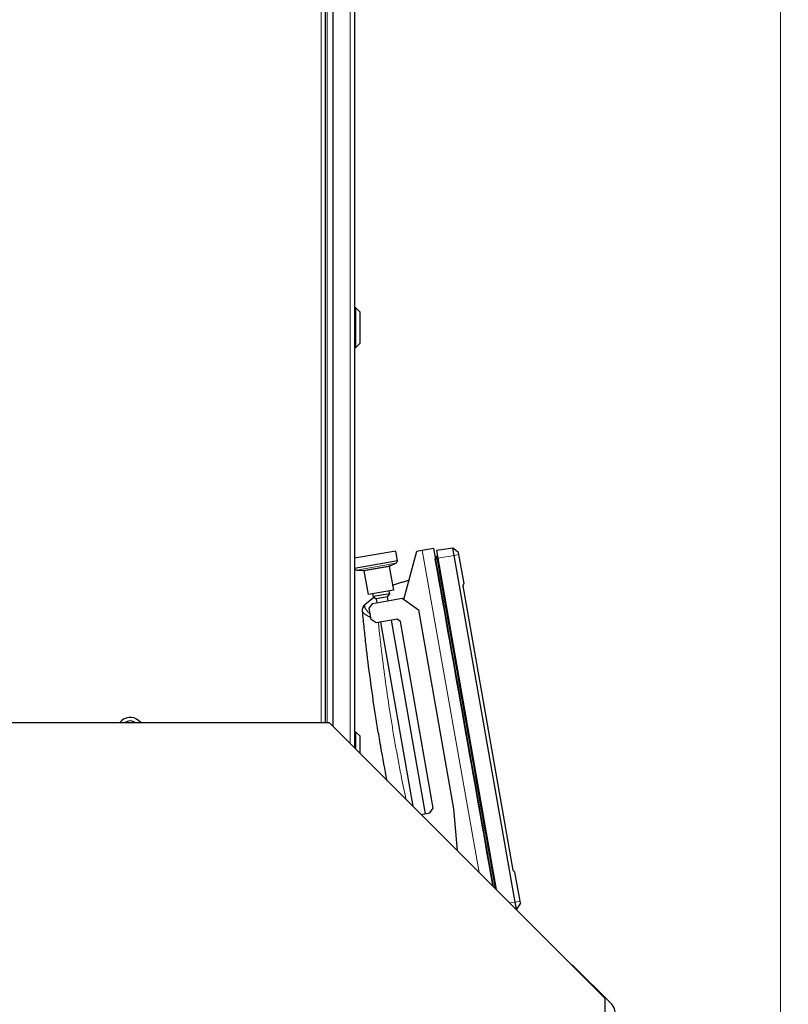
# Model space of a CAD drawing. Header units: inches. Extents: x 0 to 17820, y -10 to 12600.
# Tile 278 of 338: x 8923 to 9466, y 10402 to 11098. Entities that reach past the tile are written whole.
import ezdxf

# ---------------------------------------------------------------- set-up
doc = ezdxf.new("R2010")
doc.units = ezdxf.units.IN
doc.layers.add('1', color=7, linetype='Continuous', true_color=0xffffff)
doc.layers.add('254', color=7, linetype='Continuous', true_color=0xffffff)
doc.styles.add('latin_extended', font='simplex.shx')
doc.dimstyles.get("Standard").update_dxf_attribs({"dimtxt": 0.18, "dimasz": 0.18, "dimexe": 0.18, "dimexo": 0.0625, "dimgap": 0.09, "dimtad": 0, "dimtih": 1, "dimtoh": 1, "dimdec": 4, "dimzin": 0, "dimdsep": 46, "dimtxsty": 'Standard', "dimcen": 0.09, "dimadec": 0, "dimazin": 0, "dimtfac": 1, "dimtdec": 4, "dimtofl": 0, "dimtmove": 0, "dimatfit": 3, "dimfxl": 1, "dimtolj": 1, "dimtzin": 0, "dimarcsym": 0})

# ---------------------------------------------------------------- blocks, each defined once
blk = doc.blocks.new('_U4')
at = {"layer": '254', "color": 3, "linetype": 'Continuous', "lineweight": 13, "transparency": 16777216}
for p, q in [((7072.18, 9798.34), (7072.18, 11782.35)), ((9460.74, 8944.75), (9460.74, 11782.35)), ((7177.18, 11752.35), (9355.74, 11752.35))]:
    blk.add_line(p, q, dxfattribs=at)
at = {"layer": '254', "color": 3, "transparency": 16777216}
for points in [[(7177.18, 11769.85), (7177.18, 11734.85), (7072.18, 11752.35)], [(9355.74, 11734.85), (9355.74, 11769.85), (9460.74, 11752.35)]]:
    blk.add_solid(points, dxfattribs=at)
at = {"layer": 'Defpoints', "color": 0, "transparency": 16777216}
for p in [(9460.74, 11752.35), (7072.18, 9768.34), (9460.74, 8914.75)]:
    blk.add_point(p, dxfattribs=at)
at = {"layer": '254', "color": 2, "lineweight": 13, "transparency": 16777216, "insert": (8083.96, 11909.85), "char_height": 105, "attachment_point": 1, "style": 'latin_extended'}
blk.add_mtext('\\A1;2389', dxfattribs=at)
blk = doc.blocks.new('_U11')
at = {"layer": '254', "color": 3, "linetype": 'Continuous', "lineweight": 13, "transparency": 16777216}
for p, q in [((8978.69, 11280.35), (9871.36, 11280.35)), ((9841.36, 11175.35), (9841.36, 7804.85)), ((8526.69, 7699.85), (9871.36, 7699.85))]:
    blk.add_line(p, q, dxfattribs=at)
at = {"layer": '254', "color": 3, "transparency": 16777216}
for points in [[(9858.86, 11175.35), (9823.86, 11175.35), (9841.36, 11280.35)], [(9823.86, 7804.85), (9858.86, 7804.85), (9841.36, 7699.85)]]:
    blk.add_solid(points, dxfattribs=at)
at = {"layer": 'Defpoints', "color": 0, "transparency": 16777216}
for p in [(8948.69, 11280.35), (8496.69, 7699.85), (9841.36, 7699.85)]:
    blk.add_point(p, dxfattribs=at)
at = {"layer": '254', "color": 2, "lineweight": 13, "transparency": 16777216, "insert": (9683.86, 9305.1), "char_height": 105, "attachment_point": 1, "rotation": 90, "style": 'latin_extended'}
blk.add_mtext('\\A1;3580', dxfattribs=at)

msp = doc.modelspace()

# ---------------------------------------------------------------- linework, layer by layer
at = {"layer": '1', "color": 110, "linetype": 'Continuous', "lineweight": 13}
for p, q in [((9135.886, 10600.941), (9135.886, 11280.354)), ((9156.311, 10586.316), (9156.311, 11277.854)), ((9139.986, 11258.854), (9139.986, 10600.938)), ((9207.269, 10723.104), (9247.462, 10495.163)), ((9229.747, 10719.452), (9218.223, 10717.42)), ((9233.192, 10720.059), (9229.747, 10719.452)), ((9188.548, 10713.922), (9161.035, 10709.071)), ((9184.459, 10712.141), (9165.486, 10708.796)), ((9184.167, 10711.596), (9165.948, 10708.383)), ((9216.771, 10716.806), (9217.714, 10716.971)), ((9276.43, 10474.842), (9272.986, 10474.235)), ((9272.986, 10474.235), (9269.076, 10473.545))]:
    msp.add_line(p, q, dxfattribs=at)
at = {"layer": '1', "color": 2, "linetype": 'Continuous', "lineweight": 25}
for p, q in [((9138.686, 11277.554), (9138.686, 10600.936)), ((9144.311, 10598.315), (9144.311, 11277.854)), ((9159.311, 11274.854), (9159.311, 10583.32)), ((9160.311, 10894.454), (9159.311, 10894.454)), ((9163.311, 10891.454), (9160.311, 10894.454)), ((9160.311, 10866.454), (9160.311, 10894.454)), ((9163.311, 10869.454), (9163.311, 10891.454)), ((9159.311, 10866.454), (9160.311, 10866.454)), ((9160.311, 10866.454), (9163.311, 10869.454)), ((9188.513, 10722.517), (9159.31, 10717.367)), ((9189.739, 10715.561), (9188.513, 10722.517)), ((9194.176, 10688.248), (9203.33, 10722.41)), ((9203.33, 10722.41), (9207.269, 10723.104)), ((9207.269, 10723.104), (9215.148, 10724.493)), ((9215.148, 10724.493), (9257.324, 10485.299)), ((9216.65, 10717.493), (9217.419, 10718.644)), ((9228.856, 10724.507), (9217.26, 10722.878)), ((9217.26, 10722.878), (9218.223, 10717.42)), ((9232.929, 10721.548), (9228.856, 10724.507)), ((9229.747, 10719.452), (9228.856, 10724.507)), ((9272.986, 10474.235), (9229.747, 10719.452)), ((9233.192, 10720.059), (9232.929, 10721.548)), ((9236.825, 10699.453), (9233.192, 10720.059)), ((9189.739, 10715.561), (9159.355, 10710.204)), ((9187.119, 10694.854), (9184.167, 10711.596)), ((9184.459, 10712.141), (9188.548, 10713.922)), ((9216.485, 10716.912), (9216.491, 10716.913)), ((9216.491, 10716.913), (9216.491, 10716.914)), ((9216.511, 10716.761), (9216.518, 10716.762)), ((9218.223, 10717.42), (9259.543, 10483.081)), ((9159.311, 10710.455), (9159.355, 10710.204)), ((9161.035, 10709.071), (9165.486, 10708.796)), ((9165.948, 10708.383), (9168.9, 10691.642)), ((9235.871, 10697.8), (9236.825, 10699.453)), ((9235.871, 10697.8), (9271.335, 10496.676)), ((9187.119, 10694.854), (9168.9, 10691.642)), ((9172.1, 10692.206), (9172.448, 10690.236)), ((9184.265, 10692.32), (9172.448, 10690.236)), ((9182.643, 10690.003), (9184.265, 10692.32)), ((9184.265, 10692.32), (9183.918, 10694.29)), ((9166.761, 10684.652), (9172.975, 10689.867)), ((9169.842, 10681.98), (9172.275, 10685.456)), ((9172.275, 10685.456), (9192.956, 10689.102)), ((9172.448, 10690.236), (9174.765, 10688.614)), ((9182.643, 10690.003), (9174.765, 10688.614)), ((9174.765, 10688.614), (9175.23, 10685.977)), ((9183.108, 10687.366), (9182.643, 10690.003)), ((9192.956, 10689.102), (9204.541, 10680.991)), ((9171.231, 10674.102), (9169.842, 10681.98)), ((9204.541, 10680.991), (9229.372, 10540.163)), ((9174.706, 10671.668), (9171.231, 10674.102)), ((9189.478, 10674.273), (9174.706, 10671.668)), ((9177.661, 10672.189), (9200.616, 10542.006)), ((9209.676, 10536.69), (9185.539, 10673.578)), ((9191.795, 10672.651), (9189.478, 10674.273)), ((9215.064, 10540.687), (9191.795, 10672.651)), ((9141.686, 10600.936), (8695.995, 10600.936)), ((9008.468, 10600.936), (9006.773, 10602.489)), ((9336.686, 10405.936), (9141.686, 10600.936)), ((9160.311, 10594.454), (9159.311, 10594.454)), ((9163.311, 10591.454), (9160.311, 10594.454)), ((9160.311, 10582.312), (9160.311, 10594.454)), ((9163.311, 10579.311), (9163.311, 10591.454)), ((9212.631, 10537.211), (9215.064, 10540.687)), ((9229.372, 10540.163), (9231.953, 10510.669)), ((9206.492, 10536.129), (9212.631, 10537.211)), ((9272.797, 10495.449), (9271.335, 10496.676)), ((9276.43, 10474.842), (9272.797, 10495.449)), ((9276.693, 10473.354), (9276.43, 10474.842)), ((9273.877, 10469.18), (9272.986, 10474.235)), ((9273.877, 10469.18), (9273.518, 10469.103)), ((9276.693, 10473.354), (9273.877, 10469.18)), ((9313.329, 10429.897), (9313.027, 10429.595)), ((9341.342, 10401.884), (9313.329, 10429.897)), ((9336.686, 10147.936), (9336.686, 10405.936))]:
    msp.add_line(p, q, dxfattribs=at)
for centre, radius, start, end in [((9184.659, 10711.683), 0.5, 113.540716, 190), ((9187.749, 10715.756), 2, 293.540716, 354.424215), ((9161.159, 10711.067), 2, 205.575785, 266.459284), ((9165.455, 10708.296), 0.5, 10, 86.459284), ((9000.693, 10595.854), 9, 47.5, 145.619852), ((9000.693, 10595.854), 6.5, 51.432805, 128.570986), ((9335.686, 10396.227), 8, 0, 45)]:
    msp.add_arc(centre, radius, start, end, dxfattribs=at)
for centre, major_axis, ratio, start_param, end_param in [((9218.25, 10718.088), (-0.985, -0.174), 0.9999989, 4.8561844, 5.5190238), ((9218.25, 10718.088), (0.985, 0.174), 0.9999987, 1.7145918, 2.3773026), ((9217.439, 10716.965), (-0.936, -0.165), 0.9999989, 5.5196438, 6.0795337), ((9217.439, 10716.964), (0.936, 0.165), 0.9999987, 2.3780513, 2.9318039), ((9217.447, 10716.926), (-0.936, -0.165), 0.0014601, 0.1205484, 0.7635412), ((9218.425, 10717.097), (-0.985, -0.174), 0.0014601, 0.7635651, 1.4270009)]:
    msp.add_ellipse(centre, major_axis=major_axis, ratio=ratio, start_param=start_param, end_param=end_param, dxfattribs=at)
at = {"layer": '1', "color": 110, "linetype": 'Continuous', "lineweight": 13}
msp.add_ellipse((9170.021, 10680.334), major_axis=(4.978, 0.468), ratio=0.9597088, start_param=2.2536205, end_param=3.1415927, dxfattribs=at)
at = {"layer": '1', "color": 2, "linetype": 'Continuous', "lineweight": 25}
for points, degree in [([(9217.419, 10718.643), (9216.65, 10717.492)], 1), ([(9217.419, 10718.643), (9217.419, 10718.645), (9217.482, 10718.285), (9217.634, 10717.426), (9217.714, 10716.971)], 3), ([(9216.518, 10716.762), (9216.491, 10716.913), (9216.491, 10716.914), (9216.491, 10716.914), (9216.491, 10716.913)], 3), ([(9257.332, 10485.292), (9243.728, 10562.448), (9230.123, 10639.604), (9216.518, 10716.762)], 3), ([(9216.771, 10716.806), (9216.726, 10717.064), (9216.672, 10717.367), (9216.65, 10717.493), (9216.65, 10717.492)], 3), ([(9164.997, 10680.356), (9164.953, 10680.818), (9165, 10681.727), (9165.388, 10682.931), (9166.001, 10683.923), (9166.502, 10684.435), (9166.761, 10684.652)], 3)]:
    msp.add_open_spline(points, degree=degree, dxfattribs=at)
for points, knots in [([(9216.491, 10716.998), (9216.49, 10716.979), (9216.49, 10716.948), (9216.491, 10716.92), (9216.491, 10716.913), (9216.491, 10716.913), (9216.491, 10716.914)], [0, 0, 0, 0, 0.4185608, 0.7828854, 0.9114962, 1, 1, 1, 1]), ([(9186.472, 10698.513), (9186.882, 10698.645), (9187.292, 10698.775), (9188.625, 10699.193), (9189.548, 10699.478), (9191.397, 10700.036), (9192.323, 10700.31), (9193.715, 10700.714), (9194.179, 10700.847), (9195.108, 10701.11), (9196.037, 10701.372), (9196.968, 10701.628), (9197.56, 10701.789), (9197.687, 10701.823), (9197.813, 10701.857)], [0, 0, 0, 0, 0.109185, 0.109185, 0.3542005, 0.3542005, 0.599216, 0.599216, 0.7217237, 0.7217237, 0.8442314, 0.9667392, 0.9667392, 1, 1, 1, 1]), ([(9165.043, 10679.866), (9165.035, 10679.95), (9165.028, 10680.022), (9165.016, 10680.145), (9165.012, 10680.196), (9165.004, 10680.277), (9165.001, 10680.306), (9164.999, 10680.336), (9164.998, 10680.347), (9164.997, 10680.354), (9164.997, 10680.355), (9164.997, 10680.355), (9164.997, 10680.356)], [0, 0, 0, 0, 0.2503811, 0.2503811, 0.5007623, 0.5007623, 0.7511434, 0.7511434, 0.876334, 0.9389293, 0.9702269, 1, 1, 1, 1]), ([(9182.499, 10559.813), (9182.479, 10559.91), (9182.46, 10560.007), (9180.879, 10568.024), (9179.397, 10575.961), (9177.82, 10584.907), (9177.645, 10585.902), (9177.3, 10587.891), (9176.785, 10590.875), (9175.611, 10597.841), (9174.651, 10603.819), (9172.789, 10615.781), (9171.629, 10623.767), (9169.471, 10639.76), (9168.472, 10647.768), (9167.324, 10657.791), (9167.1, 10659.796), (9166.661, 10663.808), (9166.018, 10669.826), (9165.421, 10675.849), (9165.043, 10679.866)], [0, 0, 0, 0, 0.002444, 0.002444, 0.2019552, 0.2019552, 0.2268941, 0.2268941, 0.251833, 0.3017108, 0.4014664, 0.4014664, 0.6009776, 0.6009776, 0.8004888, 0.8004888, 0.8503666, 0.8503666, 0.9002444, 1, 1, 1, 1])]:
    msp.add_open_spline(points, degree=3, knots=knots, dxfattribs=at)
at = {"layer": '1', "color": 110, "linetype": 'Continuous', "lineweight": 13}
for points in [[(9257.649, 10484.973), (9244.023, 10562.25), (9230.397, 10639.527), (9216.771, 10716.806)], [(9217.714, 10716.971), (9231.419, 10639.245), (9245.124, 10561.52), (9258.829, 10483.795)]]:
    msp.add_open_spline(points, degree=3, dxfattribs=at)
for points, knots in [([(9166.531, 10683.745), (9166.522, 10683.596), (9166.53, 10683.441), (9166.574, 10683.118), (9166.611, 10682.95), (9166.714, 10682.604), (9166.846, 10682.245), (9167.036, 10681.863), (9167.2, 10681.568), (9167.258, 10681.468), (9167.351, 10681.317), (9167.383, 10681.265), (9167.432, 10681.188), (9167.448, 10681.163), (9167.482, 10681.111), (9167.635, 10680.878), (9167.804, 10680.641), (9168.13, 10680.212), (9168.305, 10679.995), (9168.68, 10679.553), (9169.079, 10679.105), (9169.526, 10678.644), (9169.82, 10678.352), (9169.88, 10678.293), (9170.001, 10678.176), (9170.062, 10678.116), (9170.247, 10677.939), (9170.374, 10677.82), (9170.515, 10677.689), (9170.528, 10677.677), (9170.541, 10677.666)], [0, 0, 0, 0, 0.0995025, 0.0995025, 0.199005, 0.199005, 0.2985075, 0.39801, 0.39801, 0.4477612, 0.4477612, 0.4726368, 0.4726368, 0.4850746, 0.4850746, 0.4975124, 0.5970149, 0.5970149, 0.6965174, 0.6965174, 0.7960199, 0.8955224, 0.8955224, 0.920398, 0.920398, 0.9452736, 0.9452736, 0.9950249, 0.9950249, 1, 1, 1, 1]), ([(9166.761, 10684.652), (9166.73, 10684.627), (9166.675, 10684.551), (9166.63, 10684.425), (9166.592, 10684.275), (9166.575, 10684.187), (9166.549, 10683.986), (9166.538, 10683.872), (9166.531, 10683.745)], [0, 0, 0, 0, 0.25, 0.5, 0.5, 0.75, 0.75, 1, 1, 1, 1]), ([(9171.132, 10675.357), (9171.003, 10675.416), (9170.56, 10675.623), (9170.136, 10675.829), (9169.697, 10676.05), (9169.554, 10676.123), (9169.342, 10676.233), (9169.273, 10676.27), (9169.135, 10676.343), (9169.067, 10676.38), (9168.73, 10676.562), (9168.216, 10676.85), (9167.754, 10677.132), (9167.317, 10677.411), (9167.111, 10677.549), (9166.726, 10677.822), (9166.523, 10677.974), (9166.339, 10678.124), (9166.298, 10678.158), (9166.278, 10678.174), (9166.218, 10678.224), (9166.179, 10678.257), (9166.066, 10678.355), (9165.994, 10678.42), (9165.79, 10678.612), (9165.55, 10678.861), (9165.37, 10679.098), (9165.222, 10679.328), (9165.164, 10679.44), (9165.079, 10679.658), (9165.052, 10679.764), (9165.043, 10679.866)], [0, 0, 0, 0, 0.0353627, 0.123057, 0.123057, 0.1669042, 0.1669042, 0.1888277, 0.1888277, 0.2107513, 0.2107513, 0.2984456, 0.3861399, 0.3861399, 0.4738342, 0.4738342, 0.5615285, 0.5724903, 0.5724903, 0.5834521, 0.5834521, 0.6053757, 0.6053757, 0.6492228, 0.6492228, 0.7369171, 0.8246114, 0.8246114, 0.9123057, 0.9123057, 1, 1, 1, 1]), ([(9176.265, 10671.943), (9176.589, 10668.74), (9176.926, 10665.539), (9177.477, 10660.507), (9177.682, 10658.675), (9178.1, 10655.012), (9178.313, 10653.182), (9179.401, 10644.032), (9180.34, 10636.72), (9182.354, 10622.117), (9183.43, 10614.824), (9185.146, 10603.898), (9185.735, 10600.258), (9186.644, 10594.802), (9186.952, 10592.984), (9187.575, 10589.349), (9187.891, 10587.532), (9189.492, 10578.452), (9190.841, 10571.201), (9193.386, 10558.195), (9194.558, 10552.436), (9195.773, 10546.685)], [0, 0, 0, 0, 0.0761516, 0.0761516, 0.1197541, 0.1197541, 0.1633565, 0.1633565, 0.3377662, 0.3377662, 0.512176, 0.512176, 0.5993808, 0.5993808, 0.6429833, 0.6429833, 0.6865857, 0.6865857, 0.8609954, 0.8609954, 1, 1, 1, 1])]:
    msp.add_open_spline(points, degree=3, knots=knots, dxfattribs=at)

# ---------------------------------------------------------------- dimensions: what is measured, and where the dimension line sits
at = {"layer": '254', "color": 2, "linetype": 'Continuous', "lineweight": 13}
dim = msp.add_linear_dim(base=(9460.738, 11752.354), p1=(7072.176, 9768.344), p2=(9460.738, 8914.746), dimstyle='Standard', override={"dimscale": 30, "dimtxt": 3.5, "dimasz": 3.5, "dimexe": 1, "dimexo": 1, "dimgap": 1.75, "dimtad": 1, "dimtih": 1, "dimtoh": 0, "dimdec": 0, "dimlfac": 1, "dimzin": 8, "dimdsep": 46, "dimlunit": 2, "dimtxsty": 'latin_extended', "dimsah": 1, "dimse1": 0, "dimse2": 0, "dimsd1": 0, "dimsd2": 0, "dimclrd": 3, "dimclre": 3, "dimclrt": 2, "dimtol": 0, "dimtm": -0.1, "dimtfac": 0.714286, "dimtdec": 3, "dimtofl": 1, "dimtmove": 0, "dimtzin": 8, "dimlwd": 13, "dimlwe": 13}, dxfattribs=at)
dim.commit()
dim.dimension.update_dxf_attribs({"geometry": '_U4', "text_midpoint": (8266.457, 11752.354), "dimtype": 160})
dim = msp.add_linear_dim(base=(9841.36493928, 7699.853737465), p1=(8948.685599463, 11280.353737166), p2=(8496.685587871, 7699.853737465), angle=90, dimstyle='Standard', override={"dimscale": 30, "dimtxt": 3.5, "dimasz": 3.5, "dimexe": 1, "dimexo": 1, "dimgap": 1.75, "dimtad": 1, "dimtih": 0, "dimtoh": 0, "dimdec": 0, "dimlfac": 1, "dimzin": 8, "dimdsep": 46, "dimlunit": 2, "dimtxsty": 'latin_extended', "dimsah": 1, "dimse1": 0, "dimse2": 0, "dimsd1": 0, "dimsd2": 0, "dimclrd": 3, "dimclre": 3, "dimclrt": 2, "dimtol": 0, "dimtm": -0.1, "dimtfac": 0.714286, "dimtdec": 3, "dimtofl": 1, "dimtmove": 0, "dimtzin": 8, "dimlwd": 13, "dimlwe": 13}, dxfattribs=at)
dim.commit()
dim.dimension.update_dxf_attribs({"geometry": '_U11', "text_midpoint": (9841.36493928, 9490.103737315), "dimtype": 160})

doc.saveas('drawing.dxf')
